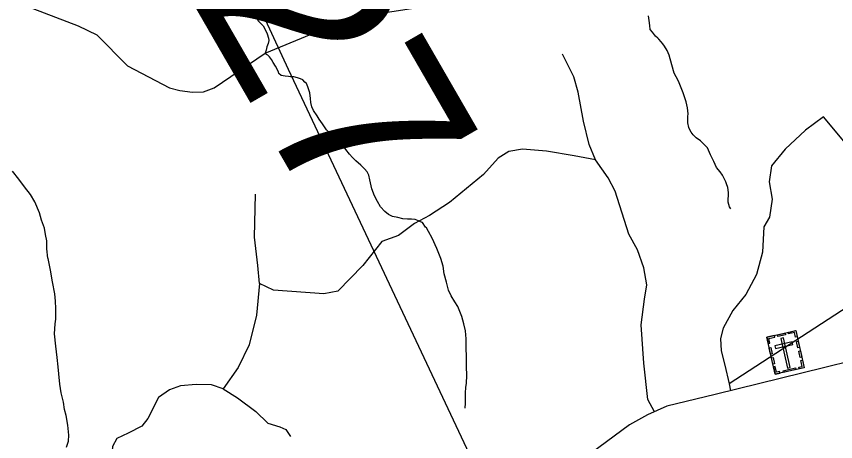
# Model space of a CAD drawing. Extents: x 2056842 to 2160602, y 826753 to 1016856.
# Drawn here: x 2104424 to 2109914, y 842142 to 844990 of the extents above; entities that cross this region are included whole.
import ezdxf

# ---------------------------------------------------------------- set-up
doc = ezdxf.new("R2010")
doc.units = 0
for name, color, linetype in [('Exist Cultural Cemetery CELL', 7, 'Continuous'), ('Exist Hydrographic Creek Single Shore', 7, 'Continuous'), ('Exist Hydrographic Misc Water Feature', 7, 'Continuous'), ('Exist Road Non-System Type 51', 7, 'Continuous'), ('Exist Road Secondary Structure Standard Bridge Number Label', 7, 'Continuous'), ('Exist Road Secondary Type 51 Attributed', 7, 'Continuous'), ('Exist Utilities Electrical Transmission Line', 7, 'Continuous')]:
    doc.layers.add(name, color=color, linetype=linetype)

msp = doc.modelspace()

# ---------------------------------------------------------------- linework, layer by layer
at = {"layer": 'Exist Cultural Cemetery CELL'}
for points in [[(2109452.8, 842840.9), (2109646.9, 842885.1), (2109703.4, 842636.8), (2109509.3, 842592.7)], [(2109525, 842857.3), (2109575.6, 842868.8), (2109578.1, 842857.7), (2109527.5, 842846.2)], [(2109656.6, 842842.8), (2109645.5, 842840.3), (2109638.4, 842871.7), (2109598.9, 842862.7), (2109596.4, 842873.5), (2109647, 842885)], [(2109462.4, 842798.7), (2109473.5, 842801.2), (2109466.3, 842832.6), (2109505.9, 842841.6), (2109503.4, 842852.4), (2109452.8, 842840.9)], [(2109507.7, 842783.6), (2109511.8, 842765.4), (2109626.6, 842791.5), (2109622.5, 842809.7)], [(2109565.6, 842836.5), (2109547.4, 842832.4), (2109592.3, 842634.7), (2109610.6, 842638.8)], [(2109661.7, 842769), (2109652.1, 842811.3), (2109663.2, 842813.8), (2109672.8, 842771.6)], [(2109478.8, 842726.4), (2109469.2, 842768.6), (2109480.3, 842771.1), (2109489.9, 842728.9)], [(2109493.7, 842660.8), (2109484.1, 842703.1), (2109495.2, 842705.6), (2109504.8, 842663.4)], [(2109676.3, 842704.7), (2109666.7, 842747), (2109677.8, 842749.5), (2109687.4, 842707.3)], [(2109541.5, 842600), (2109538.9, 842611.2), (2109517.5, 842606.4), (2109508.5, 842645.8), (2109497.7, 842643.3), (2109509.2, 842592.7)], [(2109671.1, 842629.4), (2109668.5, 842640.6), (2109690, 842645.5), (2109681, 842684.9), (2109691.9, 842687.4), (2109703.4, 842636.8)], [(2109562.7, 842616.6), (2109645.5, 842635.4), (2109648, 842624.3), (2109565.3, 842605.5)]]:
    msp.add_lwpolyline(points, close=True, dxfattribs=at)
at = {"layer": 'Exist Hydrographic Creek Single Shore'}
msp.add_lwpolyline([(2103695.9, 845149.1), (2104458.1, 845073.1), (2104837, 844926), (2104962.9, 844867.6), (2105169.1, 844658.2), (2105448.9, 844512.5), (2105519.8, 844494.7), (2105603.4, 844482.1), (2105676.8, 844485.9), (2105748.2, 844511.2), (2106090.8, 844743.6), (2106604, 844955.3), (2106779.1, 844997.6), (2107100.6, 845047), (2108168.9, 845471)], dxfattribs=at)
at = {"layer": 'Exist Hydrographic Misc Water Feature'}
for points in [[(2106032.1, 844991.1), (2106040.3, 844967.1), (2106046.3, 844959.3), (2106076.4, 844927.6), (2106092.6, 844897.5), (2106104.7, 844873.4), (2106112.3, 844845.4), (2106114.6, 844827.7), (2106111.1, 844809.5), (2106102.9, 844785.6), (2106096.9, 844763.4), (2106090.8, 844743.6)], [(2109211.7, 843701.2), (2109203.7, 843713.4), (2109193.6, 843745.3), (2109193.4, 843767.2), (2109195.5, 843789.2), (2109195.3, 843811.2), (2109191.4, 843843.4), (2109183.4, 843869.4), (2109178.9, 843881.4), (2109167.2, 843905.1), (2109155.1, 843927.2), (2109140.9, 843949.2), (2109116.5, 843978.9), (2109096.8, 844018.8), (2109076.5, 844062.9), (2109056.2, 844108.9), (2109036.3, 844130.6), (2109008.5, 844156.7), (2108980.4, 844176.4), (2108960.3, 844196.5), (2108946.3, 844214.4), (2108933.8, 844234.6), (2108930.3, 844246.5), (2108923.8, 844276.3), (2108923.6, 844318.5), (2108925.6, 844338.5), (2108921.7, 844378.4), (2108913.5, 844418.2), (2108891.6, 844478.3), (2108865.1, 844546.1), (2108859, 844560), (2108832.7, 844609.8), (2108816.5, 844665.8), (2108798.3, 844729.8), (2108784.1, 844762), (2108768.3, 844790), (2108756.2, 844805.6), (2108744.3, 844819.6), (2108728.4, 844837.4), (2108722.2, 844843.6), (2108707.8, 844857.5), (2108700.3, 844867.6), (2108686.3, 844883.5), (2108672.2, 844903.5), (2108668.1, 844929.3), (2108664, 844961.6), (2108659.9, 844993.4)], [(2107432, 842366.1), (2107433.9, 842398.2), (2107433.7, 842440), (2107433.7, 842468), (2107435.3, 842503.9), (2107439.6, 842534.1), (2107443.1, 842583.9), (2107441.2, 842644.2), (2107441.2, 842712), (2107438.6, 842768), (2107438.8, 842830), (2107432.8, 842884.1), (2107422.2, 842929.9), (2107408, 842979.9), (2107381.8, 843047.6), (2107361.9, 843077.8), (2107337.9, 843117.5), (2107319.6, 843155.6), (2107305.5, 843209.3), (2107291.6, 843265.4), (2107283.1, 843317.3), (2107267.2, 843369.3), (2107240.7, 843435.4), (2107210.8, 843505.2), (2107186.6, 843549.1), (2107172.4, 843573.1), (2107166.1, 843578.9), (2107144.3, 843609), (2107132.2, 843614.9), (2107118.3, 843620.7), (2107096.1, 843628.9), (2107072.4, 843630.9), (2107044.3, 843632.7), (2107014.3, 843634.4), (2106980.3, 843642.4), (2106943.8, 843650.3), (2106918.2, 843662.3), (2106892.1, 843682.1), (2106864, 843714), (2106843.9, 843749.9), (2106824, 843787.8), (2106805.6, 843836), (2106791.8, 843895.7), (2106785.3, 843925.9), (2106775.2, 843949.7), (2106757.4, 843969.5), (2106732.8, 843993.5), (2106699.2, 844023.3), (2106675.2, 844045.2), (2106655.1, 844067.4), (2106631.1, 844099), (2106610.6, 844127.2), (2106590.9, 844146.8), (2106568.5, 844162.8), (2106546.8, 844184.8), (2106518.5, 844215), (2106502.5, 844230.9), (2106474.4, 844270.8), (2106452.1, 844300.6), (2106438.3, 844324.6), (2106414.1, 844360.7), (2106404.1, 844384.5), (2106397.5, 844412.3), (2106393.8, 844440.5), (2106389.9, 844478.3), (2106377.4, 844518.4), (2106367.6, 844540.2), (2106357.7, 844550.2), (2106343.4, 844564.1), (2106327.4, 844572.3), (2106307.1, 844578.2), (2106283.5, 844584.2), (2106261.2, 844585.9), (2106247.6, 844588), (2106225.3, 844589.7), (2106197.6, 844593.9), (2106183.2, 844607.9), (2106179.4, 844617.8), (2106159.3, 844657.8), (2106144.9, 844681.5), (2106133, 844701.5), (2106119.1, 844719.4), (2106109.2, 844729.4), (2106100.8, 844735.6), (2106090.8, 844743.6)], [(2104759.4, 842105.5), (2104773.3, 842143.6), (2104775.4, 842185.9), (2104769, 842251.8), (2104757.1, 842315.7), (2104746.7, 842357.8), (2104738.4, 842405.3), (2104724.5, 842469.5), (2104714.3, 842525.4), (2104707.9, 842595.4), (2104703.6, 842643.4), (2104697.8, 842705.2), (2104687.6, 842781.4), (2104679.2, 842863.5), (2104682.9, 842931.4), (2104688.6, 842961.4), (2104688.6, 843009.3), (2104688.6, 843033.2), (2104686.4, 843083.5), (2104682.1, 843131.2), (2104666.1, 843213.1), (2104651.9, 843289.2), (2104637.6, 843367.2), (2104635.3, 843371.2), (2104627.3, 843433.2), (2104627.1, 843487.2), (2104619.1, 843529), (2104610.9, 843570.8), (2104592.7, 843624.7), (2104578.3, 843674.8), (2104546.5, 843748.6), (2104518, 843796.7), (2104478.2, 843848.6), (2104440.1, 843900.2), (2104397.7, 843954.1)]]:
    msp.add_lwpolyline(points, dxfattribs=at)
at = {"layer": 'Exist Road Non-System Type 51'}
msp.add_line((2109199.7, 842529.5), (2109209.3, 842482.7), dxfattribs=at)
for points in [[(2108305.5, 844029.1), (2108261.9, 844130.9), (2108224.5, 844288.9), (2108189.2, 844482.2), (2108160.1, 844586.1), (2108083.3, 844737.8)], [(2109968.2, 844154.8), (2109833.2, 844316.9), (2109712.7, 844227.6), (2109575.6, 844100.8), (2109484.2, 843988.6), (2109468.7, 843881.5), (2109489.4, 843765.1), (2109470.7, 843644.6), (2109433.4, 843580.1), (2109423, 843411.8), (2109383.5, 843260.1), (2109311.8, 843128.1), (2109224.6, 843020), (2109160.2, 842901.5), (2109143.6, 842832.9), (2109147.8, 842749.8), (2109170.6, 842654.2), (2109199.7, 842529.5)], [(2108305.5, 844029.1), (2108162.2, 844056.1), (2107975.3, 844087.3), (2107815.4, 844099.7), (2107724, 844085.2), (2107653.4, 844039.5), (2107553.7, 843931.4), (2107326.2, 843743.3), (2107191.2, 843656), (2107091.5, 843602), (2106985.6, 843523), (2106873.4, 843481.4), (2106745.7, 843322.4), (2106577.5, 843149.9), (2106484, 843131.2), (2106147.5, 843156.1), (2106052, 843201.9)], [(2108700.6, 842341.2), (2108654.5, 842424.5), (2108629.5, 842667.7), (2108610.9, 842923.3), (2108632.7, 843096.9), (2108649.3, 843192.5), (2108628.5, 843304.7), (2108587, 843427.4), (2108528.8, 843531.3), (2108437.4, 843820.2), (2108390.7, 843908.5), (2108305.5, 844029.1)], [(2106052, 843201.9), (2106042.6, 843321.4), (2106019.8, 843510.5), (2106026, 843799.4)], [(2110587.1, 843481.4), (2110390.9, 843351.5), (2110197.7, 843149.9), (2110133.3, 843133.3), (2109199.7, 842529.5)], [(2106052, 843201.9), (2106033.3, 842987.8), (2105983.4, 842790.3), (2105909.7, 842637.6), (2105810, 842496.2)], [(2105810, 842496.2), (2105731.1, 842521.2), (2105629.3, 842525.3), (2105523.4, 842514.9), (2105448.6, 842487.9), (2105375.9, 842438), (2105305.3, 842296.7), (2105263.8, 842244.7), (2105172.4, 842199), (2105097.6, 842161.6), (2105068.5, 842109.6), (2105060.2, 842026.5), (2104957.4, 841913.2), (2104893, 841902.8), (2104826.5, 841844.6), (2104772.5, 841769.8), (2104697.8, 841582.7), (2104683.2, 841518.3), (2104751.8, 841401.9), (2104772.5, 841358.3), (2104823.4, 841128.6), (2104838, 841035.1), (2104786, 840893.7)], [(2105810, 842496.2), (2105904.5, 842434.9), (2106029.1, 842343.5), (2106108.1, 842264.5), (2106189.1, 842241.6), (2106228.5, 842222.9), (2106259.7, 842175.1)]]:
    msp.add_lwpolyline(points, dxfattribs=at)
at = {"layer": 'Exist Road Secondary Type 51 Attributed'}
msp.add_lwpolyline([(2110385.1, 842772.1), (2109841, 842639.1), (2109106.7, 842457.3), (2108782.7, 842378.3), (2108654, 842320.1), (2108532.4, 842254.6), (2108274.9, 842063.4), (2108081.7, 841920), (2107876.1, 841811.9), (2107489.8, 841666.4), (2106666.3, 841370.2), (2106439.9, 841268.4), (2106286.2, 841156.1), (2106159.5, 841029.4), (2105863.5, 840664.6), (2105720.2, 840525.3), (2105535.3, 840402.7), (2105440, 840348.2), (2105347.4, 840298.4)], dxfattribs=at)
at = {"layer": 'Exist Utilities Electrical Transmission Line'}
msp.add_lwpolyline([(2090208.9, 878090.6), (2090399.6, 877911.2), (2091042.2, 877021.2), (2091166.6, 876875.7), (2095091.8, 871822.6), (2095202.4, 871658.9), (2098164.4, 867008.7), (2098184.9, 866904.8), (2098734, 864623.2), (2099022.7, 863475.6), (2099626.1, 861080), (2100400.4, 858056.5), (2100951.6, 855844.8), (2101980.8, 853661.7), (2102801.4, 851906.3), (2103296.8, 850944.6), (2103702.1, 850075), (2103840.6, 849731.1), (2105377.5, 846510.3), (2106244.1, 844636.9), (2107548.3, 841869.9), (2108761.2, 839864.8), (2109358.7, 838871.2), (2109834.3, 838086.5)], dxfattribs=at)

# ---------------------------------------------------------------- texts
at = {"layer": 'Exist Road Secondary Structure Standard Bridge Number Label'}
msp.add_text('27', height=1230.31, rotation=300, dxfattribs=at).set_placement((2105576.3, 845131.2))

doc.saveas('drawing.dxf')
